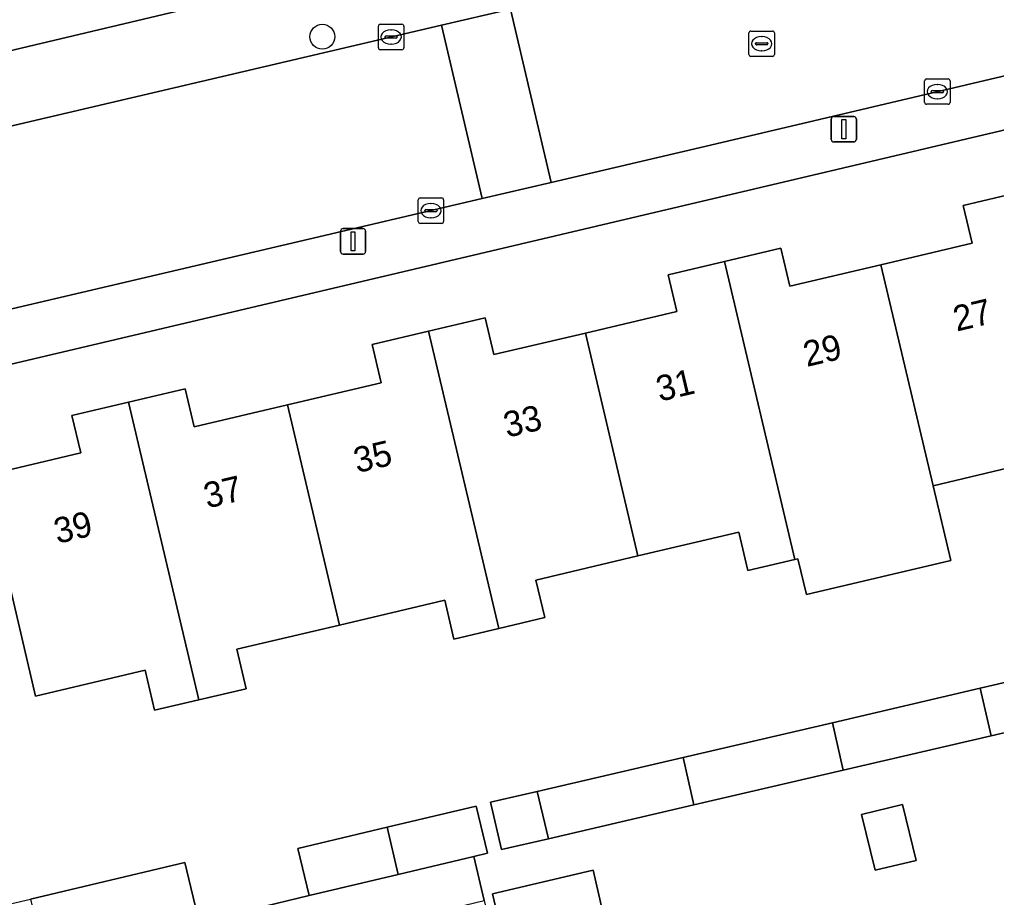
# Model space of a CAD drawing. Extents: x 158031 to 159244, y 380104 to 381214.
# Drawn here: x 158836.4 to 158874.83, y 380828.55 to 380863.09 of the extents above; entities that cross this region are included whole.
import ezdxf

# ---------------------------------------------------------------- set-up
doc = ezdxf.new("R2010")
doc.units = 0
for name, color, linetype in [('IMGEO_Boom', 7, 'Continuous'), ('IMGEO_Erf', 7, 'Continuous'), ('IMGEO_Kolk', 7, 'Continuous'), ('IMGEO_Lichtmast', 7, 'Continuous'), ('IMGEO_Pand', 7, 'Continuous'), ('IMGEO_Pand_nummerreeks', 7, 'Continuous'), ('IMGEO_Rijbaan_lokaal_open', 7, 'Continuous'), ('IMGEO_Rioolput', 7, 'Continuous'), ('IMGEO_Voetpad_open', 7, 'Continuous')]:
    doc.layers.add(name, color=color, linetype=linetype)

msp = doc.modelspace()

# ---------------------------------------------------------------- linework, layer by layer
at = {"layer": 'IMGEO_Boom'}
msp.add_circle((158848.308, 380862.416), 0.489, dxfattribs=at)
at = {"layer": 'IMGEO_Erf'}
for points in [[(158809.545, 380862.267), (158822.618, 380858.688), (158861.96, 380868.03)], [(158881.231, 380860.179), (158833.948, 380849.03)], [(158875.581, 380845.516), (158872.331, 380844.75), (158873.026, 380841.807), (158867.349, 380840.468), (158867.017, 380841.874), (158866.891, 380841.844), (158865.044, 380841.409), (158864.688, 380842.919), (158860.723, 380841.984), (158856.706, 380841.037), (158857.056, 380839.556), (158855.249, 380839.13), (158853.482, 380838.713), (158853.122, 380840.242), (158848.982, 380839.265), (158844.941, 380838.312), (158845.307, 380836.76), (158843.45, 380836.323), (158841.703, 380835.911), (158841.332, 380837.484), (158837.03, 380836.47), (158834.985, 380845.143), (158838.805, 380846.044), (158838.459, 380847.51), (158840.685, 380848.035), (158842.911, 380848.559), (158843.262, 380847.069), (158846.937, 380847.936), (158850.616, 380848.803), (158850.263, 380850.301), (158852.488, 380850.826), (158854.712, 380851.35), (158855.053, 380849.908), (158858.653, 380850.757), (158862.248, 380851.604), (158861.907, 380853.05), (158864.123, 380853.572), (158866.34, 380854.095), (158866.692, 380852.602), (158870.278, 380853.447), (158873.867, 380854.293), (158873.516, 380855.78), (158875.731, 380856.302)], [(158834.778, 380828.01), (158836.824, 380828.472), (158842.898, 380829.918), (158843.456, 380827.573), (158847.784, 380828.618), (158847.343, 380830.469), (158850.859, 380831.306), (158854.363, 380832.14), (158854.803, 380830.29), (158854.265, 380830.162), (158854.669, 380828.429), (158856.571, 380820.278), (158859.089, 380820.873), (158859.412, 380819.507), (158863.702, 380820.52), (158863.315, 380822.157), (158865.179, 380822.598), (158866.852, 380822.993), (158867.233, 380821.378), (158871.436, 380822.371), (158870.934, 380824.497), (158876.744, 380825.87)]]:
    msp.add_lwpolyline(points, dxfattribs=at)
for points in [[(158874.181, 380836.775), (158880.021, 380838.134), (158883.734, 380838.999), (158884.167, 380837.135), (158880.461, 380836.272), (158874.613, 380834.911), (158868.8, 380833.557), (158862.924, 380832.189), (158857.201, 380830.857), (158855.353, 380830.427), (158854.919, 380832.29), (158856.762, 380832.719), (158862.504, 380834.056), (158868.37, 380835.422)], [(158871.135, 380832.2), (158871.664, 380830.002), (158870.052, 380829.614), (158869.523, 380831.812)], [(158859.518, 380827.225), (158855.559, 380826.304), (158855.003, 380828.694), (158858.962, 380829.615)]]:
    msp.add_lwpolyline(points, close=True, dxfattribs=at)
at = {"layer": 'IMGEO_Kolk'}
for p, q in [((158850.513, 380861.979), (158850.513, 380862.831)), ((158850.588, 380862.905), (158851.44, 380862.905)), ((158851.514, 380862.831), (158851.514, 380861.979)), ((158850.815, 380862.448), (158851.213, 380862.448)), ((158851.001, 380862.685), (158851.026, 380862.685)), ((158850.772, 380862.399), (158850.772, 380862.411)), ((158851.21, 380862.362), (158850.812, 380862.362)), ((158851.024, 380862.125), (158850.999, 380862.125)), ((158851.256, 380862.411), (158851.256, 380862.399)), ((158851.44, 380861.905), (158850.588, 380861.905)), ((158872.001, 380859.832), (158872.001, 380860.684)), ((158872.076, 380860.758), (158872.928, 380860.758)), ((158872.489, 380860.538), (158872.514, 380860.538)), ((158873.002, 380860.684), (158873.002, 380859.832)), ((158872.26, 380860.252), (158872.26, 380860.264)), ((158872.698, 380860.215), (158872.3, 380860.215)), ((158872.303, 380860.301), (158872.701, 380860.301)), ((158872.744, 380860.264), (158872.744, 380860.252)), ((158872.928, 380859.758), (158872.076, 380859.758)), ((158872.512, 380859.978), (158872.487, 380859.978)), ((158852.077, 380855.147), (158852.077, 380855.999)), ((158852.152, 380856.073), (158853.004, 380856.073)), ((158853.078, 380855.999), (158853.078, 380855.147)), ((158852.336, 380855.567), (158852.336, 380855.579)), ((158852.774, 380855.53), (158852.376, 380855.53)), ((158852.379, 380855.616), (158852.777, 380855.616)), ((158852.565, 380855.853), (158852.59, 380855.853)), ((158852.82, 380855.579), (158852.82, 380855.567)), ((158852.588, 380855.293), (158852.563, 380855.293)), ((158853.004, 380855.073), (158852.152, 380855.073))]:
    msp.add_line(p, q, dxfattribs=at)
for points in [[(158850.513, 380861.979), (158850.513, 380862.831)], [(158850.588, 380862.905), (158851.44, 380862.905)], [(158851.514, 380862.831), (158851.514, 380861.979)], [(158851.44, 380861.905), (158850.588, 380861.905)], [(158872.001, 380859.832), (158872.001, 380860.684)], [(158872.076, 380860.758), (158872.928, 380860.758)], [(158873.002, 380860.684), (158873.002, 380859.832)], [(158872.928, 380859.758), (158872.076, 380859.758)], [(158852.077, 380855.147), (158852.077, 380855.999)], [(158852.152, 380856.073), (158853.004, 380856.073)], [(158853.078, 380855.999), (158853.078, 380855.147)], [(158853.004, 380855.073), (158852.152, 380855.073)]]:
    msp.add_lwpolyline(points, dxfattribs=at)
for centre, radius, start, end in [((158850.59, 380862.829), 0.0765, 91.552, 178.448), ((158850.59, 380862.829), 0.0765, 91.552, 178.448), ((158851.438, 380862.829), 0.0765, 1.552, 88.448), ((158851.438, 380862.829), 0.0765, 1.552, 88.448), ((158850.812, 380862.408), 0.0403, 85.8775, 175.7526), ((158851.217, 380862.41), 0.0386, 1.7309, 96.639), ((158850.809, 380862.398), 0.0366, 178.938, 274.7102), ((158851.213, 380862.405), 0.043, 264.8664, 352.4533), ((158850.59, 380861.981), 0.0765, 181.552, 268.448), ((158850.59, 380861.981), 0.0765, 181.552, 268.448), ((158851.438, 380861.981), 0.0765, 271.552, 358.448), ((158851.438, 380861.981), 0.0765, 271.552, 358.448), ((158872.078, 380860.682), 0.0765, 91.552, 178.448), ((158872.078, 380860.682), 0.0765, 91.552, 178.448), ((158872.926, 380860.682), 0.0765, 1.552, 88.448), ((158872.926, 380860.682), 0.0765, 1.552, 88.448), ((158872.3, 380860.261), 0.0403, 85.8775, 175.7526), ((158872.297, 380860.251), 0.0366, 178.938, 274.7102), ((158872.701, 380860.258), 0.043, 264.8664, 352.4533), ((158872.705, 380860.263), 0.0386, 1.7309, 96.639), ((158872.078, 380859.834), 0.0765, 181.552, 268.448), ((158872.078, 380859.834), 0.0765, 181.552, 268.448), ((158872.926, 380859.834), 0.0765, 271.552, 358.448), ((158872.926, 380859.834), 0.0765, 271.552, 358.448), ((158852.154, 380855.997), 0.0765, 91.552, 178.448), ((158852.154, 380855.997), 0.0765, 91.552, 178.448), ((158853.002, 380855.997), 0.0765, 1.552, 88.448), ((158853.002, 380855.997), 0.0765, 1.552, 88.448), ((158852.376, 380855.576), 0.0403, 85.8775, 175.7526), ((158852.373, 380855.566), 0.0366, 178.938, 274.7102), ((158852.777, 380855.573), 0.043, 264.8664, 352.4533), ((158852.781, 380855.578), 0.0386, 1.7309, 96.639), ((158852.154, 380855.149), 0.0765, 181.552, 268.448), ((158852.154, 380855.149), 0.0765, 181.552, 268.448), ((158853.002, 380855.149), 0.0765, 271.552, 358.448), ((158853.002, 380855.149), 0.0765, 271.552, 358.448)]:
    msp.add_arc(centre, radius, start, end, dxfattribs=at)
for centre, major_axis, ratio, start_param, end_param in [((158851, 380862.405), (-0.387, 0.002), 0.722429, 4.712389, 7.853982), ((158851.025, 380862.405), (-0.39, 0.002), 0.717154, 1.570796, 4.712389), ((158872.488, 380860.258), (-0.387, 0.002), 0.722429, 4.712389, 7.853982), ((158872.513, 380860.258), (-0.39, 0.002), 0.717154, 1.570796, 4.712389), ((158852.564, 380855.573), (-0.387, 0.002), 0.722429, 4.712389, 7.853982), ((158852.589, 380855.573), (-0.39, 0.002), 0.717154, 1.570796, 4.712389)]:
    msp.add_ellipse(centre, major_axis=major_axis, ratio=ratio, start_param=start_param, end_param=end_param, dxfattribs=at)
at = {"layer": 'IMGEO_Lichtmast'}
for p, q in [((158868.324, 380858.379), (158868.324, 380859.179)), ((158868.324, 380859.179), (158868.324, 380858.379)), ((158868.424, 380859.279), (158869.214, 380859.279)), ((158869.214, 380859.279), (158868.424, 380859.279)), ((158869.314, 380859.179), (158869.314, 380858.379)), ((158869.314, 380858.379), (158869.314, 380859.179)), ((158869.214, 380858.279), (158868.424, 380858.279)), ((158868.424, 380858.279), (158869.214, 380858.279)), ((158849.021, 380853.966), (158849.021, 380854.766)), ((158849.021, 380854.766), (158849.021, 380853.966)), ((158849.121, 380854.866), (158849.911, 380854.866)), ((158849.911, 380854.866), (158849.121, 380854.866)), ((158850.011, 380854.766), (158850.011, 380853.966)), ((158850.011, 380853.966), (158850.011, 380854.766)), ((158849.911, 380853.866), (158849.121, 380853.866)), ((158849.121, 380853.866), (158849.911, 380853.866))]:
    msp.add_line(p, q, dxfattribs=at)
for points in [[(158868.744, 380859.154), (158868.894, 380859.154), (158868.894, 380858.404), (158868.744, 380858.404), (158868.744, 380859.154)], [(158849.441, 380854.741), (158849.591, 380854.741), (158849.591, 380853.991), (158849.441, 380853.991), (158849.441, 380854.741)]]:
    msp.add_lwpolyline(points, dxfattribs=at)
for centre, start, end in [((158868.424, 380859.179), 90, 180), ((158868.424, 380859.179), 90, 180), ((158869.214, 380859.179), 0, 90), ((158869.214, 380859.179), 360, 90), ((158868.424, 380858.379), 180, 270), ((158868.424, 380858.379), 180, 270), ((158869.214, 380858.379), 270, 0), ((158869.214, 380858.379), 270, 0), ((158849.121, 380854.766), 90, 180), ((158849.121, 380854.766), 90, 180), ((158849.911, 380854.766), 0, 90), ((158849.911, 380854.766), 360, 90), ((158849.121, 380853.966), 180, 270), ((158849.121, 380853.966), 180, 270), ((158849.911, 380853.966), 270, 0), ((158849.911, 380853.966), 270, 0)]:
    msp.add_arc(centre, 0.1, start, end, dxfattribs=at)
at = {"layer": 'IMGEO_Pand'}
for points in [[(158875.731, 380856.302), (158873.516, 380855.78), (158873.867, 380854.293), (158870.278, 380853.447), (158872.331, 380844.75), (158875.581, 380845.516), (158876.325, 380845.692), (158876.452, 380845.722), (158877.118, 380842.9), (158878.799, 380843.296), (158878.497, 380844.589)], [(158870.278, 380853.447), (158866.692, 380852.602), (158866.34, 380854.095), (158864.123, 380853.572), (158866.891, 380841.844), (158867.017, 380841.874), (158867.349, 380840.468), (158873.026, 380841.807), (158872.331, 380844.75)], [(158864.123, 380853.572), (158861.907, 380853.05), (158862.248, 380851.604), (158858.653, 380850.757), (158860.723, 380841.984), (158864.688, 380842.919), (158865.044, 380841.409), (158866.891, 380841.844)], [(158860.723, 380841.984), (158858.653, 380850.757), (158855.053, 380849.908), (158854.712, 380851.35), (158852.488, 380850.826), (158855.249, 380839.13), (158857.056, 380839.556), (158856.706, 380841.037)], [(158848.982, 380839.265), (158853.122, 380840.242), (158853.482, 380838.713), (158855.249, 380839.13), (158852.488, 380850.826), (158850.263, 380850.301), (158850.616, 380848.803), (158846.937, 380847.936)], [(158840.685, 380848.035), (158843.45, 380836.323), (158845.307, 380836.76), (158844.941, 380838.312), (158848.982, 380839.265), (158846.937, 380847.936), (158843.262, 380847.069), (158842.911, 380848.559)], [(158840.685, 380848.035), (158838.459, 380847.51), (158838.805, 380846.044), (158834.985, 380845.143), (158837.03, 380836.47), (158841.332, 380837.484), (158841.703, 380835.911), (158843.45, 380836.323)], [(158880.461, 380836.272), (158880.021, 380838.134), (158874.181, 380836.775), (158874.613, 380834.911)], [(158874.613, 380834.911), (158874.181, 380836.775), (158868.37, 380835.422), (158868.8, 380833.557)], [(158862.504, 380834.056), (158862.924, 380832.189), (158868.8, 380833.557), (158868.37, 380835.422)], [(158857.201, 380830.857), (158862.924, 380832.189), (158862.504, 380834.056), (158856.762, 380832.719)], [(158857.201, 380830.857), (158856.762, 380832.719), (158854.919, 380832.29), (158855.353, 380830.427)], [(158850.859, 380831.306), (158851.295, 380829.454), (158854.265, 380830.162), (158854.803, 380830.29), (158854.363, 380832.14)], [(158869.523, 380831.812), (158870.052, 380829.614), (158871.664, 380830.002), (158871.135, 380832.2)], [(158850.859, 380831.306), (158847.343, 380830.469), (158847.784, 380828.618), (158851.295, 380829.454)], [(158843.456, 380827.573), (158842.898, 380829.918), (158836.824, 380828.472), (158837.49, 380825.675), (158843.571, 380827.091)], [(158855.559, 380826.304), (158859.518, 380827.225), (158858.962, 380829.615), (158855.003, 380828.694)]]:
    msp.add_lwpolyline(points, close=True, dxfattribs=at)
at = {"layer": 'IMGEO_Rijbaan_lokaal_open'}
for points in [[(158855.705, 380863.501), (158857.304, 380856.684), (158864.019, 380858.26), (158885.329, 380863.284), (158891.876, 380864.827), (158920.595, 380871.613), (158918.982, 380878.388), (158910.02, 380876.255), (158871.116, 380867.112), (158867.88, 380866.354), (158862.414, 380865.073)], [(158855.705, 380863.501), (158852.999, 380862.867), (158854.598, 380856.049), (158857.304, 380856.684)], [(158847.784, 380828.618), (158843.456, 380827.573), (158843.571, 380827.091), (158844.244, 380824.265), (158844.917, 380821.439), (158845.59, 380818.612), (158846.263, 380815.786), (158846.936, 380812.959), (158847.609, 380810.133), (158848.308, 380807.198), (158842.235, 380805.752), (158843.426, 380800.326), (158855.641, 380803.168), (158854.792, 380806.814), (158855.037, 380806.871), (158850.163, 380827.34), (158854.669, 380828.429), (158854.265, 380830.162), (158851.295, 380829.454)]]:
    msp.add_lwpolyline(points, close=True, dxfattribs=at)
for points in [[(158854.598, 380856.049), (158852.999, 380862.867), (158826.918, 380856.756)], [(158788.99, 380857.455), (158804.909, 380853.262), (158815.154, 380850.479), (158815.188, 380850.472), (158815.812, 380850.303), (158816.42, 380850.08), (158817.005, 380849.803), (158817.562, 380849.476), (158833.018, 380850.845), (158833.674, 380851.102), (158834.35, 380851.298), (158854.598, 380856.049)]]:
    msp.add_lwpolyline(points, dxfattribs=at)
at = {"layer": 'IMGEO_Rioolput'}
for p, q in [((158865.09, 380861.714), (158865.09, 380862.566)), ((158865.165, 380862.64), (158866.017, 380862.64)), ((158866.091, 380862.566), (158866.091, 380861.714)), ((158865.349, 380862.134), (158865.349, 380862.146)), ((158865.787, 380862.097), (158865.389, 380862.097)), ((158865.392, 380862.183), (158865.79, 380862.183)), ((158865.578, 380862.42), (158865.603, 380862.42)), ((158865.833, 380862.146), (158865.833, 380862.134)), ((158865.601, 380861.86), (158865.576, 380861.86)), ((158866.017, 380861.64), (158865.165, 380861.64))]:
    msp.add_line(p, q, dxfattribs=at)
for points in [[(158865.09, 380861.714), (158865.09, 380862.566)], [(158865.165, 380862.64), (158866.017, 380862.64)], [(158866.091, 380862.566), (158866.091, 380861.714)], [(158866.017, 380861.64), (158865.165, 380861.64)]]:
    msp.add_lwpolyline(points, dxfattribs=at)
for centre, radius, start, end in [((158865.167, 380862.564), 0.0765, 91.552, 178.448), ((158865.167, 380862.564), 0.0765, 91.552, 178.448), ((158866.015, 380862.564), 0.0765, 1.552, 88.448), ((158866.015, 380862.564), 0.0765, 1.552, 88.448), ((158865.389, 380862.143), 0.0403, 85.8775, 175.7526), ((158865.386, 380862.133), 0.0366, 178.938, 274.7102), ((158865.79, 380862.14), 0.043, 264.8664, 352.4533), ((158865.794, 380862.145), 0.0386, 1.7309, 96.639), ((158865.167, 380861.716), 0.0765, 181.552, 268.448), ((158865.167, 380861.716), 0.0765, 181.552, 268.448), ((158866.015, 380861.716), 0.0765, 271.552, 358.448), ((158866.015, 380861.716), 0.0765, 271.552, 358.448)]:
    msp.add_arc(centre, radius, start, end, dxfattribs=at)
for centre, major_axis, ratio, start_param, end_param in [((158865.577, 380862.14), (-0.387, 0.002), 0.722429, 4.712389, 7.853982), ((158865.602, 380862.14), (-0.39, 0.002), 0.717154, 1.570796, 4.712389)]:
    msp.add_ellipse(centre, major_axis=major_axis, ratio=ratio, start_param=start_param, end_param=end_param, dxfattribs=at)
at = {"layer": 'IMGEO_Voetpad_open'}
for points in [[(158966.967, 380874.525), (158968.837, 380866.491), (158969.849, 380866.731), (158971.896, 380866.71), (158970.89, 380870.874), (158969.602, 380870.569), (158966.771, 380882.544), (158965.596, 380883.504), (158960.25, 380887.783), (158960.18, 380888.078), (158959.491, 380891.015), (158931.278, 380884.392), (158929.674, 380884.015), (158905.951, 380878.446), (158898.741, 380876.745), (158866.837, 380869.154), (158861.96, 380868.03), (158822.618, 380858.688), (158809.545, 380862.267), (158809.52, 380862.272), (158802.136, 380864.374), (158790.263, 380867.516)], [(158826.918, 380856.756), (158852.999, 380862.867), (158855.705, 380863.501), (158862.414, 380865.073), (158867.88, 380866.354), (158871.116, 380867.112), (158910.02, 380876.255)], [(158885.329, 380863.284), (158864.019, 380858.26), (158857.304, 380856.684), (158854.598, 380856.049), (158834.35, 380851.298), (158833.674, 380851.102), (158833.018, 380850.845), (158832.388, 380850.532), (158831.788, 380850.163), (158831.223, 380849.742), (158830.699, 380849.273), (158830.218, 380848.758), (158829.785, 380848.203), (158833.604, 380848.939), (158833.948, 380849.03), (158881.231, 380860.179), (158881.702, 380858.357), (158886.409, 380859.452), (158886.518, 380859.079), (158886.813, 380859.152), (158892.496, 380860.56), (158892.422, 380860.875), (158897.264, 380862.02), (158896.919, 380863.48)]]:
    msp.add_lwpolyline(points, dxfattribs=at)

# ---------------------------------------------------------------- texts
at = {"layer": 'IMGEO_Pand_nummerreeks'}
for s, rotation, p in [('27', 13.2869, (158873.258, 380850.811)), ('29', 13.2869, (158867.362, 380849.419)), ('31', 13.2867, (158861.575, 380848.052)), ('33', 13.2867, (158855.57, 380846.634)), ('35', 13.2867, (158849.674, 380845.241)), ('37', 13.2867, (158843.778, 380843.849)), ('39', 13.2867, (158837.882, 380842.457))]:
    msp.add_text(s, height=1, rotation=rotation, dxfattribs=at).set_placement(p)

doc.saveas('drawing.dxf')
